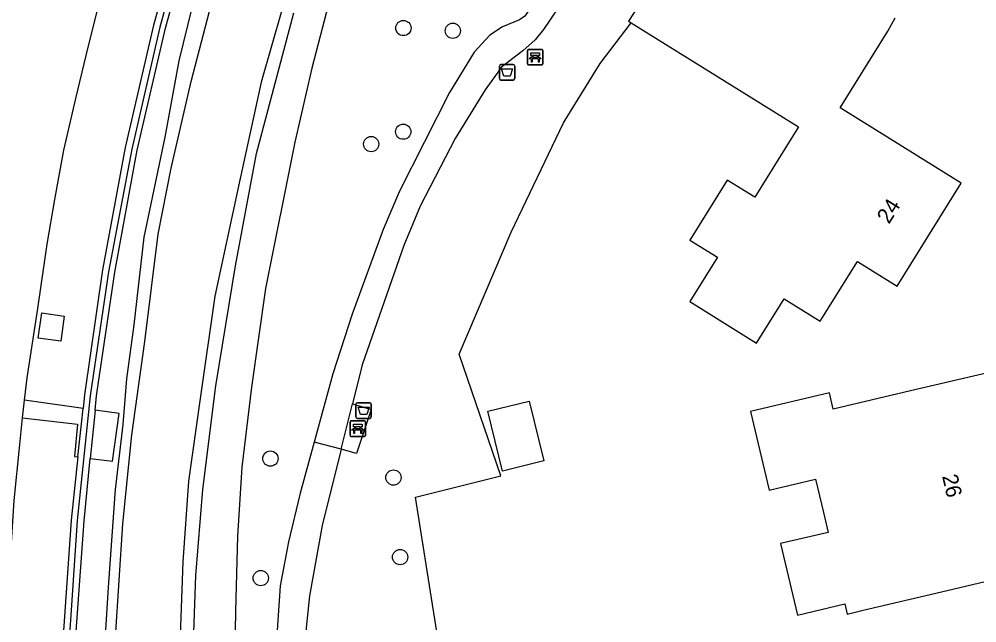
# Model space of a CAD drawing. Extents: x 157663 to 158496, y 379212 to 380934.
# Drawn here: x 157999.6 to 158061.1, y 380530.4 to 380569.1 of the extents above; entities that cross this region are included whole.
import ezdxf

# ---------------------------------------------------------------- set-up
doc = ezdxf.new("R2010")
doc.units = 0
for name, color, linetype in [('IMGEO_Afvalbak', 7, 'Continuous'), ('IMGEO_Bank', 7, 'Continuous'), ('IMGEO_Berm_groen', 7, 'Continuous'), ('IMGEO_Boom', 7, 'Continuous'), ('IMGEO_Geluidsscherm', 7, 'Continuous'), ('IMGEO_Grasland_overig', 7, 'Continuous'), ('IMGEO_Groenvoorziening', 7, 'Continuous'), ('IMGEO_Muur', 7, 'Continuous'), ('IMGEO_Pand', 7, 'Continuous'), ('IMGEO_Pand_nummerreeks', 7, 'Continuous'), ('IMGEO_Rijbaan_autoweg', 7, 'Continuous'), ('IMGEO_Voetpad_open', 7, 'Continuous'), ('IMGEO_Waterloop', 7, 'Continuous')]:
    doc.layers.add(name, color=color, linetype=linetype)

msp = doc.modelspace()

# ---------------------------------------------------------------- linework, layer by layer
at = {"layer": 'IMGEO_Afvalbak'}
for p, q in [((158030.435, 380565.301), (158030.435, 380566.101)), ((158030.435, 380566.101), (158030.435, 380565.301)), ((158030.535, 380566.201), (158031.325, 380566.201)), ((158031.325, 380566.201), (158030.535, 380566.201)), ((158031.425, 380566.101), (158031.425, 380565.301)), ((158031.425, 380565.301), (158031.425, 380566.101)), ((158031.325, 380565.201), (158030.535, 380565.201)), ((158030.535, 380565.201), (158031.325, 380565.201)), ((158021.234, 380543.597), (158021.234, 380544.397)), ((158021.234, 380544.397), (158021.234, 380543.597)), ((158021.334, 380544.497), (158022.124, 380544.497)), ((158022.124, 380544.497), (158021.334, 380544.497)), ((158022.224, 380544.397), (158022.224, 380543.597)), ((158022.224, 380543.597), (158022.224, 380544.397)), ((158022.124, 380543.497), (158021.334, 380543.497)), ((158021.334, 380543.497), (158022.124, 380543.497))]:
    msp.add_line(p, q, dxfattribs=at)
for points in [[(158030.578, 380565.915), (158031.282, 380565.915), (158031.133, 380565.445), (158030.727, 380565.445), (158030.578, 380565.915)], [(158021.377, 380544.211), (158022.081, 380544.211), (158021.932, 380543.741), (158021.526, 380543.741), (158021.377, 380544.211)]]:
    msp.add_lwpolyline(points, dxfattribs=at)
for centre, start, end in [((158030.535, 380566.101), 90, 180), ((158030.535, 380566.101), 90, 180), ((158031.325, 380566.101), 0, 90), ((158031.325, 380566.101), 360, 90), ((158030.535, 380565.301), 180, 270), ((158030.535, 380565.301), 180, 270), ((158031.325, 380565.301), 270, 0), ((158031.325, 380565.301), 270, 0), ((158021.334, 380544.397), 90, 180), ((158021.334, 380544.397), 90, 180), ((158022.124, 380544.397), 0, 90), ((158022.124, 380544.397), 360, 90), ((158021.334, 380543.597), 180, 270), ((158021.334, 380543.597), 180, 270), ((158022.124, 380543.597), 270, 0), ((158022.124, 380543.597), 270, 0)]:
    msp.add_arc(centre, 0.1, start, end, dxfattribs=at)
at = {"layer": 'IMGEO_Bank'}
for p, q in [((158032.232, 380566.243), (158032.232, 380567.084)), ((158032.232, 380567.084), (158032.232, 380566.243)), ((158032.307, 380567.168), (158033.148, 380567.168)), ((158033.148, 380567.168), (158032.307, 380567.168)), ((158033.232, 380567.093), (158033.232, 380566.252)), ((158033.232, 380566.252), (158033.232, 380567.093)), ((158032.929, 380566.566), (158032.536, 380566.566)), ((158032.541, 380566.674), (158032.541, 380566.78)), ((158032.585, 380566.78), (158032.585, 380566.674)), ((158032.873, 380566.786), (158032.591, 380566.786)), ((158032.591, 380566.668), (158032.873, 380566.668)), ((158032.879, 380566.674), (158032.879, 380566.78)), ((158032.923, 380566.78), (158032.923, 380566.674)), ((158033.157, 380566.168), (158032.316, 380566.168)), ((158032.316, 380566.168), (158033.157, 380566.168)), ((158020.86, 380542.411), (158020.86, 380543.252)), ((158020.86, 380543.252), (158020.86, 380542.411)), ((158020.935, 380543.336), (158021.776, 380543.336)), ((158021.776, 380543.336), (158020.935, 380543.336)), ((158021.501, 380542.954), (158021.219, 380542.954)), ((158021.86, 380543.261), (158021.86, 380542.42)), ((158021.86, 380542.42), (158021.86, 380543.261)), ((158021.557, 380542.734), (158021.164, 380542.734)), ((158021.169, 380542.842), (158021.169, 380542.948)), ((158021.213, 380542.948), (158021.213, 380542.842)), ((158021.219, 380542.836), (158021.501, 380542.836)), ((158021.507, 380542.842), (158021.507, 380542.948)), ((158021.551, 380542.948), (158021.551, 380542.842)), ((158021.785, 380542.336), (158020.944, 380542.336)), ((158020.944, 380542.336), (158021.785, 380542.336))]:
    msp.add_line(p, q, dxfattribs=at)
for points in [[(158032.535, 380566.786), (158032.449, 380566.786), (158032.449, 380566.947), (158033.012, 380566.947), (158033.012, 380566.786), (158032.929, 380566.786)], [(158032.479, 380566.566), (158032.337, 380566.566), (158032.449, 380566.668), (158032.535, 380566.668)], [(158032.529, 380566.559), (158032.529, 380566.352), (158032.486, 380566.352), (158032.486, 380566.559)], [(158032.929, 380566.668), (158033.012, 380566.668), (158033.124, 380566.566), (158032.985, 380566.566)], [(158032.979, 380566.559), (158032.979, 380566.352), (158032.935, 380566.352), (158032.935, 380566.559)], [(158021.163, 380542.954), (158021.077, 380542.954), (158021.077, 380543.115), (158021.64, 380543.115), (158021.64, 380542.954), (158021.557, 380542.954)], [(158021.107, 380542.734), (158020.965, 380542.734), (158021.077, 380542.836), (158021.163, 380542.836)], [(158021.157, 380542.727), (158021.157, 380542.52), (158021.114, 380542.52), (158021.114, 380542.727)], [(158021.557, 380542.836), (158021.64, 380542.836), (158021.752, 380542.734), (158021.613, 380542.734)], [(158021.607, 380542.727), (158021.607, 380542.52), (158021.563, 380542.52), (158021.563, 380542.727)]]:
    msp.add_lwpolyline(points, dxfattribs=at)
for centre, radius, start, end in [((158032.31, 380567.09), 0.0779, 92.4484, 184.28452), ((158032.31, 380567.09), 0.0779, 92.4484, 184.28452), ((158033.154, 380567.09), 0.0779, 2.4484, 94.28452), ((158033.154, 380567.09), 0.0779, 2.4484, 94.28452), ((158032.479, 380566.559), 0.00671, 2.89567, 87.10433), ((158032.536, 380566.559), 0.00671, 92.89567, 177.10433), ((158032.534, 380566.779), 0.00671, 2.89567, 87.10433), ((158032.534, 380566.675), 0.00671, 272.89567, 357.10433), ((158032.591, 380566.779), 0.00671, 92.89567, 177.10433), ((158032.591, 380566.675), 0.00671, 182.89567, 267.10433), ((158032.873, 380566.779), 0.00671, 2.89567, 87.10433), ((158032.873, 380566.675), 0.00671, 272.89567, 357.10433), ((158032.93, 380566.779), 0.00671, 92.89567, 177.10433), ((158032.93, 380566.675), 0.00671, 182.89567, 267.10433), ((158032.928, 380566.559), 0.00671, 2.89567, 87.10433), ((158032.985, 380566.559), 0.00671, 92.89567, 177.10433), ((158032.31, 380566.246), 0.0779, 182.4484, 274.28452), ((158032.31, 380566.246), 0.0779, 182.4484, 274.28452), ((158033.154, 380566.246), 0.0779, 272.4484, 4.28452), ((158033.154, 380566.246), 0.0779, 272.4484, 4.28452), ((158020.938, 380543.258), 0.0779, 92.4484, 184.28452), ((158020.938, 380543.258), 0.0779, 92.4484, 184.28452), ((158021.162, 380542.947), 0.00671, 2.89567, 87.10433), ((158021.219, 380542.947), 0.00671, 92.89567, 177.10433), ((158021.501, 380542.947), 0.00671, 2.89567, 87.10433), ((158021.558, 380542.947), 0.00671, 92.89567, 177.10433), ((158021.782, 380543.258), 0.0779, 2.4484, 94.28452), ((158021.782, 380543.258), 0.0779, 2.4484, 94.28452), ((158020.938, 380542.414), 0.0779, 182.4484, 274.28452), ((158020.938, 380542.414), 0.0779, 182.4484, 274.28452), ((158021.107, 380542.727), 0.00671, 2.89567, 87.10433), ((158021.164, 380542.727), 0.00671, 92.89567, 177.10433), ((158021.162, 380542.843), 0.00671, 272.89567, 357.10433), ((158021.219, 380542.843), 0.00671, 182.89567, 267.10433), ((158021.501, 380542.843), 0.00671, 272.89567, 357.10433), ((158021.558, 380542.843), 0.00671, 182.89567, 267.10433), ((158021.556, 380542.727), 0.00671, 2.89567, 87.10433), ((158021.613, 380542.727), 0.00671, 92.89567, 177.10433), ((158021.782, 380542.414), 0.0779, 272.4484, 4.28452), ((158021.782, 380542.414), 0.0779, 272.4484, 4.28452)]:
    msp.add_arc(centre, radius, start, end, dxfattribs=at)
at = {"layer": 'IMGEO_Berm_groen'}
for points in [[(158011.298, 380572.204), (158009.892, 380566.43), (158008.976, 380561.542), (158007.642, 380555.115), (158007.008, 380549.502), (158006.518, 380546.03), (158006.288, 380543.104), (158005.79, 380538.934), (158005.351, 380532.673), (158005.048, 380527.855), (158005.033, 380524.501), (158004.488, 380515.648), (158004.407, 380506.671), (158004.808, 380493.623), (158005.388, 380479.483), (158006.062, 380467.677), (158006.873, 380454.905), (158007.692, 380442.74), (158009.016, 380429.166), (158010.079, 380415.304), (158011.757, 380400.444), (158013.468, 380383.677), (158016.093, 380364.988), (158018.465, 380346.617)], [(158002.532, 380550.055), (158002.308, 380548.446), (158000.868, 380548.647), (158001.092, 380550.256), (158002.532, 380550.055)], [(158003.745, 380544.128), (157999.989, 380544.658)], [(158004.208, 380540.926), (158005.637, 380540.742), (158006.065, 380543.8), (158004.516, 380544.019)], [(157999.865, 380543.529), (158003.388, 380543.117), (158003.2, 380541.056), (158003.417, 380541.028)]]:
    msp.add_lwpolyline(points, dxfattribs=at)
at = {"layer": 'IMGEO_Boom'}
for centre in [(158024.282, 380568.539), (158027.452, 380568.363), (158024.272, 380561.888), (158022.217, 380561.092), (158015.753, 380540.913), (158023.644, 380539.698), (158024.07, 380534.593), (158015.135, 380533.248)]:
    msp.add_circle(centre, 0.489, dxfattribs=at)
at = {"layer": 'IMGEO_Geluidsscherm'}
msp.add_lwpolyline([(158010.808, 380576.356), (158008.668, 380568.593), (158006.869, 380560.775), (158005.375, 380552.9), (158004.189, 380544.942), (158003.36, 380536.947), (158002.826, 380528.958), (158002.532, 380520.947)], dxfattribs=at)
at = {"layer": 'IMGEO_Grasland_overig'}
for points in [[(158017.16, 380572.021), (158015.153, 380565.069), (158013.708, 380558.39), (158012.199, 380551.339), (158011.241, 380544.766), (158010.509, 380539.476), (158010.142, 380534.286), (158009.84, 380526.02), (158009.712, 380518.419), (158010.246, 380502.882), (158011.103, 380487.525), (158012.032, 380474.96), (158012.716, 380468.453), (158012.888, 380468.466)], [(158030.204, 380332.282), (158027.936, 380346.578), (158024.366, 380368.251), (158020.638, 380389.734), (158016.624, 380412.267), (158013.374, 380432.56), (158010.584, 380452.82), (158008.456, 380471.073), (158007.564, 380479.253), (158006.727, 380493.785), (158005.868, 380511.583), (158005.775, 380524.315), (158005.817, 380529.448), (158006.289, 380536.737), (158006.878, 380542.43), (158007.699, 380548.422), (158008.559, 380555.319), (158009.383, 380559.546), (158010.677, 380565.109), (158012.132, 380570.721)]]:
    msp.add_lwpolyline(points, dxfattribs=at)
at = {"layer": 'IMGEO_Groenvoorziening'}
msp.add_lwpolyline([(158027.596, 380522.373), (158025.063, 380538.438), (158030.539, 380539.809), (158027.867, 380547.604), (158031.186, 380555.44), (158034.545, 380562.457), (158036.908, 380566.264), (158038.885, 380568.882)], dxfattribs=at)
at = {"layer": 'IMGEO_Muur'}
for points in [[(158010.428, 380576.487), (158008.262, 380568.713), (158006.438, 380560.867), (158004.978, 380553.021), (158003.839, 380545.011), (158003.745, 380544.128)], [(158004.516, 380544.019), (158004.608, 380544.941), (158004.758, 380545.957), (158004.862, 380546.666), (158005.778, 380552.881), (158007.221, 380560.7), (158009.019, 380568.536), (158011.135, 380576.244)], [(158030.539, 380539.809), (158027.867, 380547.604), (158031.186, 380555.44), (158034.545, 380562.457), (158036.908, 380566.264), (158038.885, 380568.882)], [(158003.417, 380541.028), (158003.64, 380543.136), (158003.745, 380544.128)], [(158004.516, 380544.019), (158004.208, 380540.926)], [(158003.417, 380541.028), (158002.986, 380536.962), (158002.417, 380528.944)], [(158003.246, 380528.94), (158003.808, 380536.912), (158004.208, 380540.926)], [(158027.658, 380521.978), (158025.063, 380538.438), (158030.539, 380539.809)]]:
    msp.add_lwpolyline(points, dxfattribs=at)
at = {"layer": 'IMGEO_Pand'}
for points in [[(158043.713, 380576.655), (158038.715, 380568.988), (158038.885, 380568.882)], [(158038.885, 380568.882), (158049.624, 380562.198), (158046.812, 380557.68), (158045.047, 380558.78), (158042.654, 380554.935), (158044.42, 380553.836), (158042.647, 380550.988), (158046.926, 380548.323), (158048.7, 380551.173), (158051.016, 380549.732), (158053.402, 380553.566), (158055.941, 380551.985), (158060.051, 380558.588), (158057.265, 380560.322), (158052.283, 380563.424), (158055.339, 380568.333), (158055.814, 380569.191)], [(158062.012, 380540.531), (158063.353, 380540.847), (158062.026, 380546.487), (158057.159, 380545.342), (158051.846, 380544.092), (158051.603, 380545.126), (158046.548, 380543.936), (158047.734, 380538.893), (158050.708, 380539.6), (158051.21, 380537.466), (158051.514, 380536.174), (158048.466, 380535.457), (158049.543, 380530.876), (158052.591, 380531.593), (158052.744, 380530.943), (158053.754, 380531.181), (158058.796, 380532.368), (158063.663, 380533.513), (158062.386, 380538.941), (158062.012, 380540.531)], [(158030.643, 380540.109), (158029.696, 380543.951), (158032.337, 380544.602), (158033.285, 380540.76), (158030.643, 380540.109)]]:
    msp.add_lwpolyline(points, dxfattribs=at)
at = {"layer": 'IMGEO_Rijbaan_autoweg'}
for points in [[(157999.989, 380544.658), (158000.148, 380546.106), (158000.844, 380550.549), (158001.439, 380554.667), (158001.925, 380557.54), (158002.513, 380560.704), (158003.271, 380564.027), (158003.942, 380566.768), (158004.823, 380570.311), (158005.656, 380573.379)], [(157999.865, 380543.529), (157999.989, 380544.658)], [(158012.733, 380345.17), (158010.123, 380363.949), (158008.149, 380379.297), (158007.03, 380387.503), (158005.617, 380398.438), (158004.56, 380408.412), (158003.485, 380418.767), (158002.634, 380427.891), (158001.798, 380436.682), (158001.049, 380447.195), (158000.367, 380456.28), (157999.818, 380467.136), (157999.426, 380476.639), (157999.01, 380488.743), (157998.693, 380497.677), (157998.641, 380503.951), (157998.567, 380510.2), (157998.691, 380519.393), (157998.726, 380527.413), (157998.805, 380530.257), (157999.043, 380533.841), (157999.323, 380538.219), (157999.677, 380541.808), (157999.865, 380543.529)]]:
    msp.add_lwpolyline(points, dxfattribs=at)
at = {"layer": 'IMGEO_Voetpad_open'}
for points in [[(158108.098, 380659.924), (158103.414, 380658.903), (158102.044, 380658.547), (158100.543, 380657.756), (158098.633, 380656.474), (158096.549, 380654.568), (158094.685, 380652.344), (158085.154, 380639.634), (158078.226, 380631.297), (158067.797, 380616.326), (158055.515, 380599.768), (158048.498, 380590.709), (158043.425, 380583.487), (158033.267, 380568.447), (158032.724, 380567.785), (158031.937, 380567.07), (158030.57, 380566.039), (158029.532, 380564.573), (158027.609, 380561.443), (158025.354, 380557.107), (158024.304, 380554.594), (158021.633, 380546.933), (158021.01, 380544.429)], [(158058.846, 380607.335), (158056.466, 380604.12), (158048.024, 380592.877), (158044.987, 380588.585), (158041.726, 380584.242), (158036.155, 380575.415), (158032.076, 380569.309), (158031.718, 380569.066), (158030.631, 380568.623), (158029.816, 380568.071), (158028.82, 380566.997), (158027.241, 380564.397), (158024.035, 380558.065), (158022.982, 380555.613), (158021.005, 380550.181), (158019.752, 380546.345), (158018.553, 380541.968)], [(158021.01, 380544.429), (158022.212, 380544.054), (158021.27, 380541.249), (158020.283, 380541.51)], [(158020.283, 380541.51), (158021.01, 380544.429)], [(158018.553, 380541.968), (158017.655, 380538.691), (158016.922, 380535.577), (158016.38, 380532.759), (158016.054, 380527.981), (158016.232, 380525.978), (158017.441, 380518.75), (158020.768, 380504.58), (158024.596, 380487.672), (158027.158, 380477.899), (158027.35, 380476.128), (158027.219, 380474.599), (158026.944, 380473.412), (158026.295, 380471.968), (158024.419, 380469.661), (158023.371, 380468.153), (158021.162, 380465.935), (158022.423, 380454.718), (158023.317, 380453.788), (158054.227, 380422.099), (158074.872, 380400.738)], [(158020.283, 380541.51), (158018.553, 380541.968)], [(158020.283, 380541.51), (158019.068, 380536.629), (158018.258, 380532.115), (158018.049, 380530.053), (158018.149, 380525.829), (158018.371, 380523.767), (158019.073, 380520.078), (158026.659, 380487.511), (158029.27, 380477.483), (158029.675, 380474.657), (158029.439, 380473.013), (158029.089, 380471.859), (158024.22, 380466.173), (158023.153, 380465.044), (158024.181, 380456.051), (158024.539, 380455.555), (158033.6, 380446.522), (158052.528, 380427.284), (158057.599, 380421.983)]]:
    msp.add_lwpolyline(points, dxfattribs=at)
at = {"layer": 'IMGEO_Waterloop'}
for points in [[(158042.863, 380616.845), (158043.02, 380616.154), (158042.425, 380614.853), (158038.464, 380607.561), (158033.384, 380598.779), (158029.742, 380593.391), (158027.397, 380590.077), (158025.161, 380586.193), (158023.172, 380582.28), (158021.564, 380578.138), (158018.412, 380565.959), (158017.325, 380561.227), (158015.436, 380551.818), (158014.548, 380545.494), (158013.931, 380540.374), (158013.652, 380535.927), (158013.513, 380531.117), (158013.428, 380526.023)], [(158012.888, 380468.466), (158011.799, 380484.364), (158010.912, 380501.977), (158010.407, 380517.662), (158010.715, 380526.098), (158010.981, 380533.418), (158011.414, 380538.94), (158012.245, 380545.589), (158013.518, 380553.286), (158014.856, 380560.493), (158017.256, 380569.516)]]:
    msp.add_lwpolyline(points, dxfattribs=at)

# ---------------------------------------------------------------- texts
at = {"layer": 'IMGEO_Pand_nummerreeks'}
for s, rotation, p in [('24', 58.09792, (158055.42, 380555.916)), ('26', 283.23511, (158058.816, 380539.79))]:
    msp.add_text(s, height=1, rotation=rotation, dxfattribs=at).set_placement(p)

doc.saveas('drawing.dxf')
